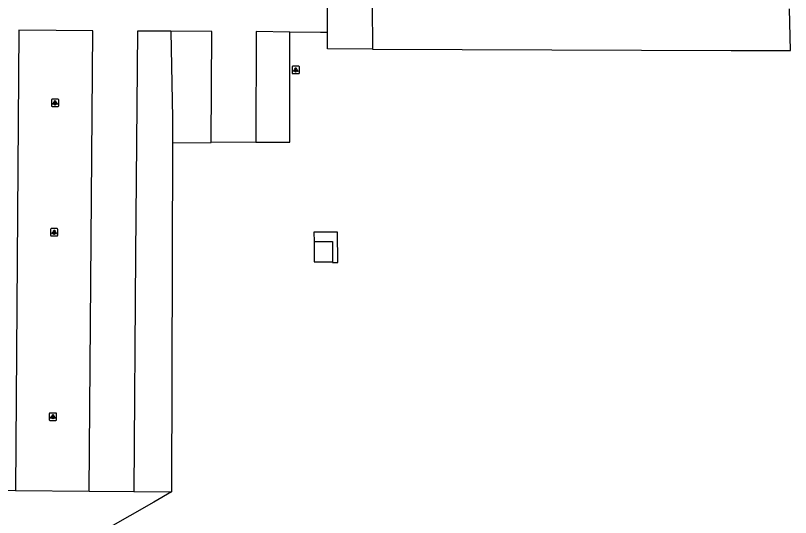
# Model space of a CAD drawing. Extents: x 161477 to 163040, y 383680 to 384868.
# Drawn here: x 162561.5 to 162666.6, y 384193.8 to 384261.8 of the extents above; entities that cross this region are included whole.
import ezdxf

# ---------------------------------------------------------------- set-up
doc = ezdxf.new("R2010")
doc.units = 0
for name, color, linetype in [('IMGEO_Gemengd_bos', 7, 'Continuous'), ('IMGEO_Lichtpunt', 7, 'Continuous'), ('IMGEO_Parkeervlak_onverhard', 7, 'Continuous'), ('IMGEO_Parkeervlak_open', 7, 'Continuous'), ('IMGEO_Rijbaan_lokaal_halfverhard', 7, 'Continuous'), ('IMGEO_Rijbaan_lokaal_open', 7, 'Continuous'), ('IMGEO_Voetpad_gesloten', 7, 'Continuous')]:
    doc.layers.add(name, color=color, linetype=linetype)

msp = doc.modelspace()

# ---------------------------------------------------------------- linework, layer by layer
at = {"layer": 'IMGEO_Gemengd_bos'}
msp.add_lwpolyline([(162582.67, 384197.29), (162580.26, 384195.88), (162550.32, 384178.87), (162546.93, 384176.94), (162546.64, 384176.78), (162534.92, 384170.11), (162518.61, 384161.72), (162512.15, 384160.1), (162495.34, 384155.87), (162488.65, 384155.57)], dxfattribs=at)
at = {"layer": 'IMGEO_Lichtpunt'}
for p, q in [((162599, 384254.85), (162599, 384254.05)), ((162599, 384254.85), (162599, 384254.05)), ((162599.9, 384254.95), (162599.09, 384254.95)), ((162599.9, 384254.95), (162599.09, 384254.95)), ((162599.99, 384254.05), (162599.99, 384254.85)), ((162599.99, 384254.05), (162599.99, 384254.85)), ((162599.09, 384253.95), (162599.9, 384253.95)), ((162599.09, 384253.95), (162599.9, 384253.95)), ((162566.38, 384250.39), (162566.38, 384249.59)), ((162566.38, 384250.39), (162566.38, 384249.59)), ((162567.28, 384250.49), (162566.47, 384250.49)), ((162567.28, 384250.49), (162566.47, 384250.49)), ((162567.37, 384249.59), (162567.37, 384250.39)), ((162567.37, 384249.59), (162567.37, 384250.39)), ((162566.47, 384249.49), (162567.28, 384249.49)), ((162566.47, 384249.49), (162567.28, 384249.49)), ((162566.26, 384232.85), (162566.26, 384232.05)), ((162566.26, 384232.85), (162566.26, 384232.05)), ((162567.16, 384232.95), (162566.35, 384232.95)), ((162567.16, 384232.95), (162566.35, 384232.95)), ((162567.25, 384232.05), (162567.25, 384232.85)), ((162567.25, 384232.05), (162567.25, 384232.85)), ((162566.35, 384231.95), (162567.16, 384231.95)), ((162566.35, 384231.95), (162567.16, 384231.95)), ((162566.99, 384207.96), (162566.18, 384207.96)), ((162566.99, 384207.96), (162566.18, 384207.96)), ((162566.09, 384207.86), (162566.09, 384207.06)), ((162566.09, 384207.86), (162566.09, 384207.06)), ((162566.18, 384206.96), (162566.99, 384206.96)), ((162566.18, 384206.96), (162566.99, 384206.96)), ((162567.08, 384207.06), (162567.08, 384207.86)), ((162567.08, 384207.06), (162567.08, 384207.86))]:
    msp.add_line(p, q, dxfattribs=at)
for points in [[(162599.37, 384254.52), (162599.41, 384254.49), (162599.22, 384254.23), (162599.18, 384254.25), (162599.37, 384254.52)], [(162599.47, 384254.47), (162599.52, 384254.47), (162599.52, 384254.15), (162599.47, 384254.15), (162599.47, 384254.47)], [(162599.58, 384254.49), (162599.62, 384254.52), (162599.81, 384254.25), (162599.77, 384254.23), (162599.58, 384254.49)], [(162566.75, 384250.06), (162566.79, 384250.03), (162566.6, 384249.77), (162566.56, 384249.79), (162566.75, 384250.06)], [(162566.85, 384250.01), (162566.9, 384250.01), (162566.9, 384249.69), (162566.85, 384249.69), (162566.85, 384250.01)], [(162566.96, 384250.03), (162567, 384250.06), (162567.19, 384249.79), (162567.15, 384249.77), (162566.96, 384250.03)], [(162566.63, 384232.52), (162566.67, 384232.49), (162566.48, 384232.23), (162566.44, 384232.25), (162566.63, 384232.52)], [(162566.73, 384232.47), (162566.78, 384232.47), (162566.78, 384232.15), (162566.73, 384232.15), (162566.73, 384232.47)], [(162566.84, 384232.49), (162566.88, 384232.52), (162567.07, 384232.25), (162567.03, 384232.23), (162566.84, 384232.49)], [(162566.46, 384207.53), (162566.5, 384207.5), (162566.31, 384207.24), (162566.27, 384207.26), (162566.46, 384207.53)], [(162566.56, 384207.48), (162566.61, 384207.48), (162566.61, 384207.16), (162566.56, 384207.16), (162566.56, 384207.48)], [(162566.67, 384207.5), (162566.71, 384207.53), (162566.9, 384207.26), (162566.86, 384207.24), (162566.67, 384207.5)]]:
    msp.add_lwpolyline(points, dxfattribs=at)
for centre in [(162599.5, 384254.65), (162566.88, 384250.19), (162566.76, 384232.65), (162566.59, 384207.66)]:
    msp.add_circle(centre, 0.0994, dxfattribs=at)
for centre, start, end in [((162599.09, 384254.85), 90, 180), ((162599.09, 384254.85), 90, 180), ((162599.9, 384254.85), 0, 90), ((162599.9, 384254.85), 0, 90), ((162599.09, 384254.05), 180, 270), ((162599.09, 384254.05), 180, 270), ((162599.9, 384254.05), 270, 0), ((162599.9, 384254.05), 270, 360), ((162566.47, 384250.39), 90, 180), ((162566.47, 384250.39), 90, 180), ((162567.28, 384250.39), 0, 90), ((162567.28, 384250.39), 0, 90), ((162566.47, 384249.59), 180, 270), ((162566.47, 384249.59), 180, 270), ((162567.28, 384249.59), 270, 0), ((162567.28, 384249.59), 270, 360), ((162566.35, 384232.85), 90, 180), ((162566.35, 384232.85), 90, 180), ((162567.16, 384232.85), 0, 90), ((162567.16, 384232.85), 0, 90), ((162566.35, 384232.05), 180, 270), ((162566.35, 384232.05), 180, 270), ((162567.16, 384232.05), 270, 0), ((162567.16, 384232.05), 270, 360), ((162566.18, 384207.86), 90, 180), ((162566.18, 384207.86), 90, 180), ((162566.99, 384207.86), 0, 90), ((162566.99, 384207.86), 0, 90), ((162566.18, 384207.06), 180, 270), ((162566.18, 384207.06), 180, 270), ((162566.99, 384207.06), 270, 0), ((162566.99, 384207.06), 270, 360)]:
    msp.add_arc(centre, 0.0946, start, end, dxfattribs=at)
at = {"layer": 'IMGEO_Parkeervlak_onverhard'}
for points in [[(162594.09, 384244.64), (162598.72, 384244.64), (162598.72, 384259.58)], [(162582.79, 384244.57), (162588.03, 384244.6)]]:
    msp.add_lwpolyline(points, dxfattribs=at)
at = {"layer": 'IMGEO_Parkeervlak_open'}
for points in [[(162582.58, 384259.68), (162582.79, 384247.9), (162582.79, 384244.57)], [(162582.79, 384244.57), (162582.67, 384197.29)], [(162561.53, 384197.48), (162571.5, 384197.39)], [(162577.57, 384197.34), (162582.67, 384197.29)]]:
    msp.add_lwpolyline(points, dxfattribs=at)
at = {"layer": 'IMGEO_Rijbaan_lokaal_halfverhard'}
msp.add_lwpolyline([(162609.92, 384257.28), (162658.54, 384257.09), (162666.57, 384257.08), (162666.44, 384262.73)], dxfattribs=at)
at = {"layer": 'IMGEO_Rijbaan_lokaal_open'}
for points in [[(162603.81, 384259.52), (162603.82, 384266.78)], [(162609.84, 384263.29), (162609.92, 384257.28)], [(162523.67, 384260.1), (162534.11, 384260), (162535.18, 384259.99), (162555.93, 384259.85), (162555.86, 384250.19), (162555.46, 384197.53), (162561.53, 384197.48)], [(162571.5, 384197.39), (162571.99, 384259.76), (162567.03, 384259.79), (162561.99, 384259.83), (162561.53, 384197.48)], [(162582.58, 384259.68), (162578.05, 384259.72), (162577.78, 384229.48), (162577.57, 384197.34)], [(162588.03, 384244.6), (162588.11, 384259.65), (162582.58, 384259.68)], [(162598.72, 384259.58), (162594.16, 384259.64), (162594.09, 384244.64)], [(162603.81, 384259.52), (162602.84, 384259.53), (162598.72, 384259.58)], [(162609.92, 384257.28), (162603.8, 384257.29), (162603.81, 384259.52)], [(162594.09, 384244.64), (162588.03, 384244.6)], [(162571.5, 384197.39), (162577.57, 384197.34)]]:
    msp.add_lwpolyline(points, dxfattribs=at)
at = {"layer": 'IMGEO_Voetpad_gesloten'}
for points in [[(162604.5, 384228.45), (162604.5, 384228.35), (162605.23, 384228.36), (162605.17, 384232.49), (162604.47, 384232.49), (162602.36, 384232.49), (162601.96, 384232.49), (162601.98, 384231.21)], [(162601.98, 384231.21), (162604.48, 384231.21), (162604.5, 384228.45)], [(162601.98, 384231.21), (162602.01, 384228.45), (162604.5, 384228.45)]]:
    msp.add_lwpolyline(points, dxfattribs=at)

doc.saveas('drawing.dxf')
